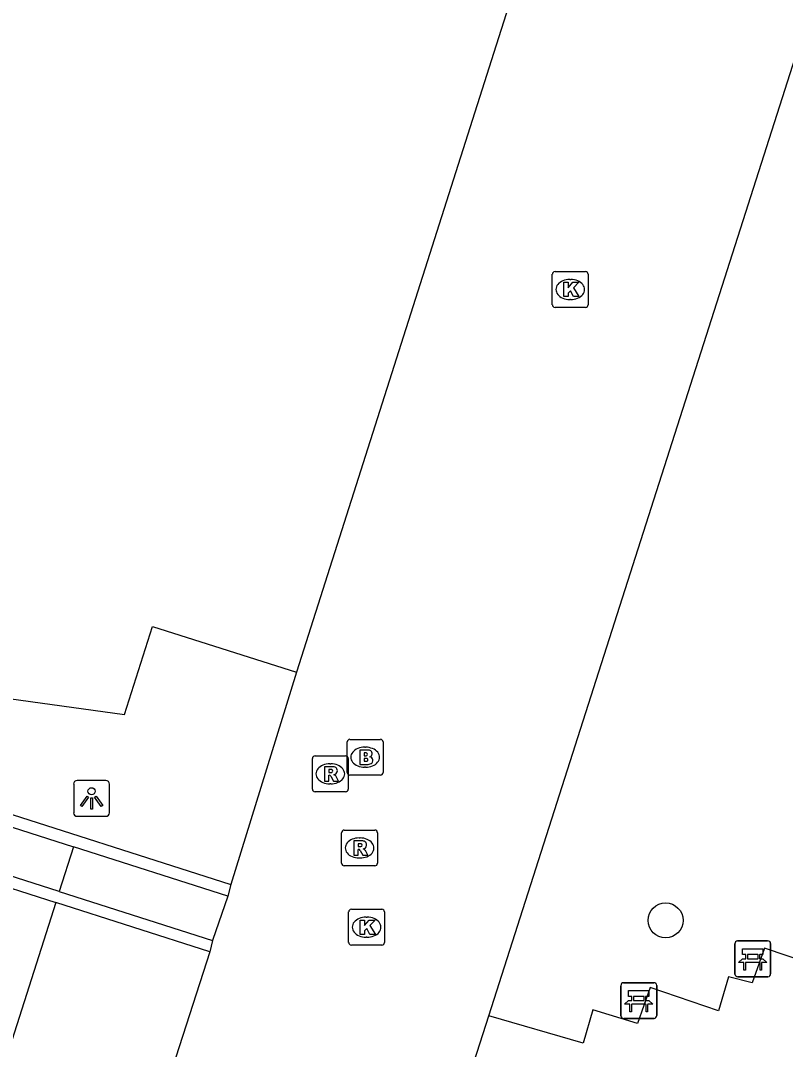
# Model space of a CAD drawing. Extents: x 160676 to 161153, y 383244 to 383713.
# Drawn here: x 160986.72 to 161008.08, y 383289.92 to 383318.67 of the extents above; entities that cross this region are included whole.
import ezdxf

# ---------------------------------------------------------------- set-up
doc = ezdxf.new("R2010")
doc.units = 0
for name, color, linetype in [('IMGEO_Bank', 7, 'Continuous'), ('IMGEO_Boom', 7, 'Continuous'), ('IMGEO_Brandkraan', 7, 'Continuous'), ('IMGEO_Kolk', 7, 'Continuous'), ('IMGEO_Lichtpunt', 7, 'Continuous'), ('IMGEO_Muur', 7, 'Continuous'), ('IMGEO_Pand', 7, 'Continuous'), ('IMGEO_Rijbaan_lokaal_open', 7, 'Continuous'), ('IMGEO_Rioolput', 7, 'Continuous'), ('IMGEO_Voetpad_open', 7, 'Continuous')]:
    doc.layers.add(name, color=color, linetype=linetype)

msp = doc.modelspace()

# ---------------------------------------------------------------- linework, layer by layer
at = {"layer": 'IMGEO_Bank'}
for p, q in [((161006.665, 383292.031), (161006.665, 383292.872)), ((161006.665, 383292.872), (161006.665, 383292.031)), ((161006.74, 383292.956), (161007.581, 383292.956)), ((161007.581, 383292.956), (161006.74, 383292.956)), ((161007.665, 383292.881), (161007.665, 383292.04)), ((161007.665, 383292.04), (161007.665, 383292.881)), ((161006.974, 383292.462), (161006.974, 383292.568)), ((161007.018, 383292.568), (161007.018, 383292.462)), ((161007.306, 383292.574), (161007.024, 383292.574)), ((161007.024, 383292.456), (161007.306, 383292.456)), ((161007.312, 383292.462), (161007.312, 383292.568)), ((161007.356, 383292.568), (161007.356, 383292.462)), ((161007.362, 383292.354), (161006.969, 383292.354)), ((161007.59, 383291.956), (161006.749, 383291.956)), ((161006.749, 383291.956), (161007.59, 383291.956)), ((161003.482, 383290.863), (161003.482, 383291.704)), ((161003.482, 383291.704), (161003.482, 383290.863)), ((161003.557, 383291.788), (161004.398, 383291.788)), ((161004.398, 383291.788), (161003.557, 383291.788)), ((161004.482, 383291.713), (161004.482, 383290.872)), ((161004.482, 383290.872), (161004.482, 383291.713)), ((161003.791, 383291.294), (161003.791, 383291.4)), ((161003.835, 383291.4), (161003.835, 383291.294)), ((161004.123, 383291.406), (161003.841, 383291.406)), ((161003.841, 383291.288), (161004.123, 383291.288)), ((161004.129, 383291.294), (161004.129, 383291.4)), ((161004.173, 383291.4), (161004.173, 383291.294)), ((161004.179, 383291.186), (161003.786, 383291.186)), ((161004.407, 383290.788), (161003.566, 383290.788)), ((161003.566, 383290.788), (161004.407, 383290.788))]:
    msp.add_line(p, q, dxfattribs=at)
for points in [[(161006.968, 383292.574), (161006.882, 383292.574), (161006.882, 383292.735), (161007.445, 383292.735), (161007.445, 383292.574), (161007.362, 383292.574)], [(161006.912, 383292.354), (161006.77, 383292.354), (161006.882, 383292.456), (161006.968, 383292.456)], [(161007.362, 383292.456), (161007.445, 383292.456), (161007.557, 383292.354), (161007.418, 383292.354)], [(161006.962, 383292.347), (161006.962, 383292.14), (161006.919, 383292.14), (161006.919, 383292.347)], [(161007.412, 383292.347), (161007.412, 383292.14), (161007.368, 383292.14), (161007.368, 383292.347)], [(161003.729, 383291.186), (161003.587, 383291.186), (161003.699, 383291.288), (161003.785, 383291.288)], [(161003.785, 383291.406), (161003.699, 383291.406), (161003.699, 383291.567), (161004.262, 383291.567), (161004.262, 383291.406), (161004.179, 383291.406)], [(161004.179, 383291.288), (161004.262, 383291.288), (161004.374, 383291.186), (161004.235, 383291.186)], [(161003.779, 383291.179), (161003.779, 383290.972), (161003.736, 383290.972), (161003.736, 383291.179)], [(161004.229, 383291.179), (161004.229, 383290.972), (161004.185, 383290.972), (161004.185, 383291.179)]]:
    msp.add_lwpolyline(points, dxfattribs=at)
for centre, radius, start, end in [((161006.743, 383292.878), 0.0779, 92.4484, 184.2845), ((161006.743, 383292.878), 0.0779, 92.4484, 184.2845), ((161007.587, 383292.878), 0.0779, 2.4484, 94.2845), ((161007.587, 383292.878), 0.0779, 2.4484, 94.2845), ((161006.967, 383292.567), 0.00671, 2.8957, 87.1043), ((161006.967, 383292.463), 0.00671, 272.8957, 357.1043), ((161007.024, 383292.567), 0.00671, 92.8957, 177.1043), ((161007.024, 383292.463), 0.00671, 182.8957, 267.1043), ((161007.306, 383292.567), 0.00671, 2.8957, 87.1043), ((161007.306, 383292.463), 0.00671, 272.8957, 357.1043), ((161007.363, 383292.567), 0.00671, 92.8957, 177.1043), ((161007.363, 383292.463), 0.00671, 182.8957, 267.1043), ((161006.912, 383292.347), 0.00671, 2.8957, 87.1043), ((161006.969, 383292.347), 0.00671, 92.8957, 177.1043), ((161007.361, 383292.347), 0.00671, 2.8957, 87.1043), ((161007.418, 383292.347), 0.00671, 92.8957, 177.1043), ((161006.743, 383292.034), 0.0779, 182.4484, 274.2845), ((161006.743, 383292.034), 0.0779, 182.4484, 274.2845), ((161007.587, 383292.034), 0.0779, 272.4484, 4.2845), ((161007.587, 383292.034), 0.0779, 272.4484, 4.2845), ((161003.56, 383291.71), 0.0779, 92.4484, 184.2845), ((161003.56, 383291.71), 0.0779, 92.4484, 184.2845), ((161004.404, 383291.71), 0.0779, 2.4484, 94.2845), ((161004.404, 383291.71), 0.0779, 2.4484, 94.2845), ((161003.784, 383291.399), 0.00671, 2.8957, 87.1043), ((161003.784, 383291.295), 0.00671, 272.8957, 357.1043), ((161003.841, 383291.399), 0.00671, 92.8957, 177.1043), ((161003.841, 383291.295), 0.00671, 182.8957, 267.1043), ((161004.123, 383291.399), 0.00671, 2.8957, 87.1043), ((161004.123, 383291.295), 0.00671, 272.8957, 357.1043), ((161004.18, 383291.399), 0.00671, 92.8957, 177.1043), ((161004.18, 383291.295), 0.00671, 182.8957, 267.1043), ((161003.729, 383291.179), 0.00671, 2.8957, 87.1043), ((161003.786, 383291.179), 0.00671, 92.8957, 177.1043), ((161004.178, 383291.179), 0.00671, 2.8957, 87.1043), ((161004.235, 383291.179), 0.00671, 92.8957, 177.1043), ((161003.56, 383290.866), 0.0779, 182.4484, 274.2845), ((161003.56, 383290.866), 0.0779, 182.4484, 274.2845), ((161004.404, 383290.866), 0.0779, 272.4484, 4.2845), ((161004.404, 383290.866), 0.0779, 272.4484, 4.2845)]:
    msp.add_arc(centre, radius, start, end, dxfattribs=at)
at = {"layer": 'IMGEO_Boom'}
msp.add_circle((161004.729, 383293.529), 0.489, dxfattribs=at)
at = {"layer": 'IMGEO_Brandkraan'}
for p, q in [((160995.839, 383297.661), (160995.839, 383298.513)), ((160995.914, 383298.587), (160996.766, 383298.587)), ((160996.84, 383298.513), (160996.84, 383297.661)), ((160996.327, 383298.367), (160996.352, 383298.367)), ((160996.35, 383297.807), (160996.325, 383297.807)), ((160996.766, 383297.587), (160995.914, 383297.587))]:
    msp.add_line(p, q, dxfattribs=at)
for points in [[(160995.839, 383297.661), (160995.839, 383298.513)], [(160995.914, 383298.587), (160996.766, 383298.587)], [(160996.84, 383298.513), (160996.84, 383297.661)], [(160996.187, 383298.287), (160996.187, 383297.887), (160996.4, 383297.887)], [(160996.418, 383298.287), (160996.187, 383298.287)], [(160996.366, 383298.206), (160996.312, 383298.206), (160996.312, 383298.13)], [(160996.312, 383298.13), (160996.365, 383298.13)], [(160996.374, 383298.054), (160996.312, 383298.054), (160996.312, 383297.973)], [(160996.312, 383297.973), (160996.374, 383297.973)], [(160996.766, 383297.587), (160995.914, 383297.587)]]:
    msp.add_lwpolyline(points, dxfattribs=at)
for centre, radius, start, end in [((160995.916, 383298.511), 0.0765, 91.552, 178.448), ((160995.916, 383298.511), 0.0765, 91.552, 178.448), ((160996.764, 383298.511), 0.0765, 1.552, 88.448), ((160996.764, 383298.511), 0.0765, 1.552, 88.448), ((160996.367, 383298.168), 0.0379, 267.8285, 90.9355), ((160996.422, 383298.142), 0.145, 59.4692, 91.5367), ((160996.447, 383298.189), 0.0922, 285.5137, 58.1501), ((160996.375, 383298.013), 0.0404, 269.8759, 90.5077), ((160996.406, 383298.138), 0.251, 268.6676, 293.5347), ((160996.452, 383297.997), 0.105, 301.3115, 78.989), ((160995.916, 383297.663), 0.0765, 181.552, 268.448), ((160995.916, 383297.663), 0.0765, 181.552, 268.448), ((160996.764, 383297.663), 0.0765, 271.552, 358.448), ((160996.764, 383297.663), 0.0765, 271.552, 358.448)]:
    msp.add_arc(centre, radius, start, end, dxfattribs=at)
for centre, major_axis, ratio, start_param, end_param in [((160996.326, 383298.087), (-0.387, 0.002), 0.722429, 4.712389, 7.853982), ((160996.351, 383298.087), (-0.39, 0.002), 0.717154, 1.570796, 4.712389)]:
    msp.add_ellipse(centre, major_axis=major_axis, ratio=ratio, start_param=start_param, end_param=end_param, dxfattribs=at)
at = {"layer": 'IMGEO_Kolk'}
for p, q in [((161001.567, 383310.728), (161001.567, 383311.58)), ((161001.642, 383311.654), (161002.494, 383311.654)), ((161002.055, 383311.434), (161002.08, 383311.434)), ((161002.568, 383311.58), (161002.568, 383310.728)), ((161002.078, 383310.874), (161002.053, 383310.874)), ((161002.494, 383310.654), (161001.642, 383310.654)), ((160995.879, 383292.913), (160995.879, 383293.765)), ((160995.954, 383293.839), (160996.806, 383293.839)), ((160996.367, 383293.619), (160996.392, 383293.619)), ((160996.88, 383293.765), (160996.88, 383292.913)), ((160996.39, 383293.059), (160996.365, 383293.059)), ((160996.806, 383292.839), (160995.954, 383292.839))]:
    msp.add_line(p, q, dxfattribs=at)
for points in [[(161001.567, 383310.728), (161001.567, 383311.58)], [(161001.642, 383311.654), (161002.494, 383311.654)], [(161002.568, 383311.58), (161002.568, 383310.728)], [(161001.888, 383311.354), (161002.011, 383311.354), (161002.011, 383311.203), (161002.141, 383311.354), (161002.305, 383311.354), (161002.159, 383311.203), (161002.312, 383310.954), (161002.16, 383310.954), (161002.075, 383311.118), (161002.011, 383311.051), (161002.011, 383310.954), (161001.888, 383310.954), (161001.888, 383311.354)], [(161002.494, 383310.654), (161001.642, 383310.654)], [(160995.879, 383292.913), (160995.879, 383293.765)], [(160995.954, 383293.839), (160996.806, 383293.839)], [(160996.88, 383293.765), (160996.88, 383292.913)], [(160996.2, 383293.539), (160996.323, 383293.539), (160996.323, 383293.388), (160996.453, 383293.539), (160996.617, 383293.539), (160996.471, 383293.388), (160996.624, 383293.139), (160996.472, 383293.139), (160996.387, 383293.303), (160996.323, 383293.236), (160996.323, 383293.139), (160996.2, 383293.139), (160996.2, 383293.539)], [(160996.806, 383292.839), (160995.954, 383292.839)]]:
    msp.add_lwpolyline(points, dxfattribs=at)
for centre, start, end in [((161001.644, 383311.578), 91.552, 178.448), ((161001.644, 383311.578), 91.552, 178.448), ((161002.492, 383311.578), 1.552, 88.448), ((161002.492, 383311.578), 1.552, 88.448), ((161001.644, 383310.73), 181.552, 268.448), ((161001.644, 383310.73), 181.552, 268.448), ((161002.492, 383310.73), 271.552, 358.448), ((161002.492, 383310.73), 271.552, 358.448), ((160995.956, 383293.763), 91.552, 178.448), ((160995.956, 383293.763), 91.552, 178.448), ((160996.804, 383293.763), 1.552, 88.448), ((160996.804, 383293.763), 1.552, 88.448), ((160995.956, 383292.915), 181.552, 268.448), ((160995.956, 383292.915), 181.552, 268.448), ((160996.804, 383292.915), 271.552, 358.448), ((160996.804, 383292.915), 271.552, 358.448)]:
    msp.add_arc(centre, 0.0765, start, end, dxfattribs=at)
for centre, major_axis, ratio, start_param, end_param in [((161002.054, 383311.154), (-0.387, 0.002), 0.722429, 4.712389, 7.853982), ((161002.079, 383311.154), (-0.39, 0.002), 0.717154, 1.570796, 4.712389), ((160996.366, 383293.339), (-0.387, 0.002), 0.722429, 4.712389, 7.853982), ((160996.391, 383293.339), (-0.39, 0.002), 0.717154, 1.570796, 4.712389)]:
    msp.add_ellipse(centre, major_axis=major_axis, ratio=ratio, start_param=start_param, end_param=end_param, dxfattribs=at)
at = {"layer": 'IMGEO_Lichtpunt'}
for p, q in [((160988.199, 383297.338), (160988.199, 383296.531)), ((160988.199, 383297.338), (160988.199, 383296.531)), ((160989.101, 383297.433), (160988.293, 383297.433)), ((160989.101, 383297.433), (160988.293, 383297.433)), ((160989.195, 383296.531), (160989.195, 383297.338)), ((160989.195, 383296.531), (160989.195, 383297.338)), ((160988.293, 383296.437), (160989.101, 383296.437)), ((160988.293, 383296.437), (160989.101, 383296.437))]:
    msp.add_line(p, q, dxfattribs=at)
for points in [[(160988.573, 383297.002), (160988.612, 383296.974), (160988.424, 383296.712), (160988.386, 383296.739), (160988.573, 383297.002)], [(160988.675, 383296.954), (160988.722, 383296.954), (160988.722, 383296.632), (160988.675, 383296.632), (160988.675, 383296.954)], [(160988.785, 383296.974), (160988.823, 383297.001), (160989.01, 383296.739), (160988.971, 383296.711), (160988.785, 383296.974)]]:
    msp.add_lwpolyline(points, dxfattribs=at)
msp.add_circle((160988.698, 383297.136), 0.0994, dxfattribs=at)
for centre, start, end in [((160988.293, 383297.338), 90, 180), ((160988.293, 383297.338), 90, 180), ((160989.101, 383297.338), 0, 90), ((160989.101, 383297.338), 0, 90), ((160988.293, 383296.531), 180, 270), ((160988.293, 383296.531), 180, 270), ((160989.101, 383296.531), 270, 0), ((160989.101, 383296.531), 270, 360)]:
    msp.add_arc(centre, 0.0946, start, end, dxfattribs=at)
at = {"layer": 'IMGEO_Muur'}
for points in [[(160987.798, 383294.336), (160962.468, 383302.443), (160962.368, 383302.146), (160986.194, 383294.511), (160987.7, 383294.03)], [(160987.798, 383294.336), (160992.079, 383292.966)], [(160992.001, 383292.648), (160987.7, 383294.03)], [(160992.079, 383292.966), (160992.001, 383292.648)]]:
    msp.add_lwpolyline(points, dxfattribs=at)
at = {"layer": 'IMGEO_Pand'}
for points in [[(160988.884, 383362.56), (160988.097, 383360.087), (160989.634, 383359.598), (160976.293, 383317.706), (160974.69, 383318.217), (160973.542, 383314.614), (160975.14, 383314.105), (160972.968, 383307.284), (160976.986, 383306.005), (160976.237, 383303.65), (160982.34, 383300.282), (160989.622, 383299.281), (160990.405, 383301.74), (160994.422, 383300.461)], [(161044.076, 383314.613), (161003.126, 383327.791), (161000, 383317.976), (160994.422, 383300.461)]]:
    msp.add_lwpolyline(points, dxfattribs=at)
at = {"layer": 'IMGEO_Rijbaan_lokaal_open'}
for points in [[(160979.608, 383353.93), (160979.448, 383353.431), (160979.25, 383353.51), (160964.138, 383306.646), (160963.969, 383306.082), (160964.19, 383306.014), (160963.499, 383303.848), (160992.588, 383294.531)], [(160994.422, 383300.461), (160992.588, 383294.531)]]:
    msp.add_lwpolyline(points, dxfattribs=at)
at = {"layer": 'IMGEO_Rioolput'}
for p, q in [((160994.866, 383297.197), (160994.866, 383298.049)), ((160994.941, 383298.123), (160995.793, 383298.123)), ((160995.354, 383297.903), (160995.379, 383297.903)), ((160995.867, 383298.049), (160995.867, 383297.197)), ((160995.377, 383297.343), (160995.352, 383297.343)), ((160995.793, 383297.123), (160994.941, 383297.123)), ((160995.683, 383295.126), (160995.683, 383295.978)), ((160995.758, 383296.052), (160996.61, 383296.052)), ((160996.684, 383295.978), (160996.684, 383295.126)), ((160996.171, 383295.832), (160996.196, 383295.832)), ((160996.61, 383295.052), (160995.758, 383295.052)), ((160996.194, 383295.272), (160996.169, 383295.272))]:
    msp.add_line(p, q, dxfattribs=at)
for points in [[(160994.866, 383297.197), (160994.866, 383298.049)], [(160994.941, 383298.123), (160995.793, 383298.123)], [(160995.867, 383298.049), (160995.867, 383297.197)], [(160995.455, 383297.821), (160995.203, 383297.823), (160995.203, 383297.423)], [(160995.381, 383297.742), (160995.327, 383297.742), (160995.327, 383297.661)], [(160995.327, 383297.661), (160995.379, 383297.661)], [(160995.203, 383297.423), (160995.327, 383297.423), (160995.327, 383297.585), (160995.338, 383297.585)], [(160995.385, 383297.556), (160995.456, 383297.423), (160995.596, 383297.423), (160995.531, 383297.549)], [(160995.793, 383297.123), (160994.941, 383297.123)], [(160995.683, 383295.126), (160995.683, 383295.978)], [(160995.758, 383296.052), (160996.61, 383296.052)], [(160996.684, 383295.978), (160996.684, 383295.126)], [(160996.272, 383295.75), (160996.02, 383295.752), (160996.02, 383295.352)], [(160996.198, 383295.671), (160996.144, 383295.671), (160996.144, 383295.59)], [(160996.02, 383295.352), (160996.144, 383295.352), (160996.144, 383295.514), (160996.155, 383295.514)], [(160996.144, 383295.59), (160996.196, 383295.59)], [(160996.202, 383295.485), (160996.273, 383295.352), (160996.413, 383295.352), (160996.348, 383295.478)], [(160996.61, 383295.052), (160995.758, 383295.052)]]:
    msp.add_lwpolyline(points, dxfattribs=at)
for centre, radius, start, end in [((160994.943, 383298.047), 0.0765, 91.552, 178.448), ((160994.943, 383298.047), 0.0765, 91.552, 178.448), ((160995.791, 383298.047), 0.0765, 1.552, 88.448), ((160995.791, 383298.047), 0.0765, 1.552, 88.448), ((160995.363, 383297.85), 0.19, 274.7715, 282.9687), ((160995.387, 383297.646), 0.0964, 77.0061, 93.1865), ((160995.401, 383297.703), 0.0378, 276.6634, 79.6772), ((160995.454, 383297.711), 0.109, 350.3612, 89.416), ((160995.452, 383297.711), 0.112, 277.5842, 350.9817), ((160995.337, 383297.532), 0.0533, 26.0293, 88.6989), ((160995.436, 383297.496), 0.108, 29.5134, 73.7905), ((160994.943, 383297.199), 0.0765, 181.552, 268.448), ((160994.943, 383297.199), 0.0765, 181.552, 268.448), ((160995.791, 383297.199), 0.0765, 271.552, 358.448), ((160995.791, 383297.199), 0.0765, 271.552, 358.448), ((160995.76, 383295.976), 0.0765, 91.552, 178.448), ((160995.76, 383295.976), 0.0765, 91.552, 178.448), ((160996.608, 383295.976), 0.0765, 1.552, 88.448), ((160996.608, 383295.976), 0.0765, 1.552, 88.448), ((160996.204, 383295.575), 0.0964, 77.0061, 93.1865), ((160996.218, 383295.632), 0.0378, 276.6634, 79.6772), ((160996.271, 383295.64), 0.109, 350.3612, 89.416), ((160996.269, 383295.64), 0.112, 277.5842, 350.9817), ((160996.154, 383295.461), 0.0533, 26.0293, 88.6989), ((160996.18, 383295.779), 0.19, 274.7715, 282.9687), ((160996.253, 383295.425), 0.108, 29.5134, 73.7905), ((160995.76, 383295.128), 0.0765, 181.552, 268.448), ((160995.76, 383295.128), 0.0765, 181.552, 268.448), ((160996.608, 383295.128), 0.0765, 271.552, 358.448), ((160996.608, 383295.128), 0.0765, 271.552, 358.448)]:
    msp.add_arc(centre, radius, start, end, dxfattribs=at)
for centre, major_axis, ratio, start_param, end_param in [((160995.353, 383297.623), (-0.387, 0.002), 0.722429, 4.712389, 7.853982), ((160995.378, 383297.623), (-0.39, 0.002), 0.717154, 1.570796, 4.712389), ((160996.17, 383295.552), (-0.387, 0.002), 0.722429, 4.712389, 7.853982), ((160996.195, 383295.552), (-0.39, 0.002), 0.717154, 1.570796, 4.712389)]:
    msp.add_ellipse(centre, major_axis=major_axis, ratio=ratio, start_param=start_param, end_param=end_param, dxfattribs=at)
at = {"layer": 'IMGEO_Voetpad_open'}
for points in [[(160999.79, 383290.864), (161008.359, 383317.657), (161020.455, 383313.768)], [(160962.889, 383303.693), (160988.196, 383295.585)], [(160988.196, 383295.585), (160987.798, 383294.336)], [(160992.503, 383294.205), (160988.196, 383295.585)], [(160992.588, 383294.531), (160992.503, 383294.205)], [(160992.503, 383294.205), (160992.079, 383292.966)], [(160987.7, 383294.03), (160986.202, 383289.329)], [(161008.728, 383292.331), (161007.494, 383292.749), (161007.144, 383291.781), (161006.489, 383291.952), (161006.204, 383291.004), (161004.304, 383291.659), (161003.945, 383290.645), (161002.694, 383291.028), (161002.428, 383290.097), (160999.79, 383290.864)], [(160992.001, 383292.648), (160990.482, 383287.946)], [(160998.889, 383288.05), (160999.79, 383290.864)]]:
    msp.add_lwpolyline(points, dxfattribs=at)

doc.saveas('drawing.dxf')
